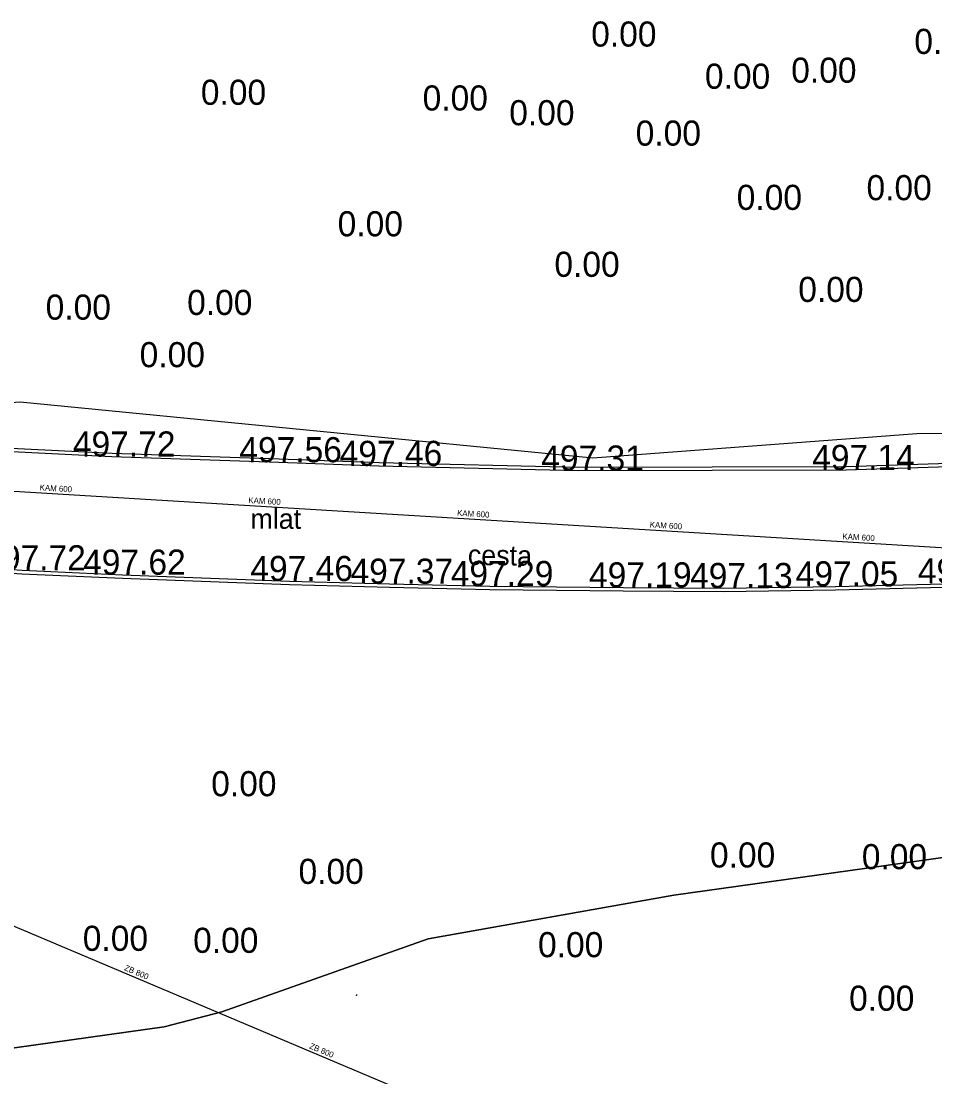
# Model space of a CAD drawing. Extents: x -669642 to -669119, y -1131006 to -1130466.
# Drawn here: x -669512.68 to -669485.36, y -1130620.1 to -1130588.55 of the extents above; entities that cross this region are included whole.
import ezdxf

# ---------------------------------------------------------------- set-up
doc = ezdxf.new("R2010")
doc.units = 0
for name, color, linetype in [('G_Bod_tecka', 7, 'Continuous'), ('G_Bod_vyska', 7, 'Continuous'), ('G_Breh_Teren', 7, 'Continuous'), ('G_Cesty_Schody', 7, 'Continuous'), ('G_Plochy_zpevnene', 7, 'Continuous'), ('G_Popisy_povrchu', 7, 'Continuous'), ('G_Vyskopis-bod_terenu', 7, 'Continuous'), ('G_Z_ELsilove_podz_kotovane', 7, 'Continuous'), ('G_Z_KANAL_podz_kotovane', 7, 'Continuous'), ('G_Z_SPOJE_podz_kotovane', 7, 'Continuous'), ('Vrstva 12', 7, 'Continuous'), ('Vrstva 3', 7, 'Continuous')]:
    doc.layers.add(name, color=color, linetype=linetype)

msp = doc.modelspace()

# ---------------------------------------------------------------- linework, layer by layer
at = {"layer": 'G_Bod_tecka'}
for p, q in [((-669494.86, -1130589.31), (-669494.86, -1130589.31)), ((-669488.88, -1130590.39), (-669488.88, -1130590.39)), ((-669491.46, -1130590.57), (-669491.46, -1130590.57)), ((-669506.53, -1130591.05), (-669506.53, -1130591.05)), ((-669499.9, -1130591.22), (-669499.9, -1130591.22)), ((-669497.31, -1130591.66), (-669497.31, -1130591.66)), ((-669493.53, -1130592.27), (-669493.53, -1130592.27)), ((-669486.63, -1130593.9), (-669486.63, -1130593.9)), ((-669490.51, -1130594.19), (-669490.51, -1130594.19)), ((-669502.44, -1130594.98), (-669502.44, -1130594.98)), ((-669495.96, -1130596.19), (-669495.96, -1130596.19)), ((-669488.67, -1130596.94), (-669488.67, -1130596.94)), ((-669506.94, -1130597.33), (-669506.94, -1130597.33)), ((-669511.17, -1130597.47), (-669511.17, -1130597.47)), ((-669508.36, -1130598.89), (-669508.36, -1130598.89)), ((-669509.97, -1130601.56), (-669509.97, -1130601.56)), ((-669504.98, -1130601.73), (-669504.98, -1130601.73)), ((-669501.99, -1130601.84), (-669501.99, -1130601.84)), ((-669496.03, -1130601.98), (-669496.03, -1130601.98)), ((-669488.02, -1130601.96), (-669488.02, -1130601.96)), ((-669512.65, -1130604.96), (-669512.65, -1130604.96)), ((-669509.65, -1130605.09), (-669509.65, -1130605.09)), ((-669504.66, -1130605.28), (-669504.66, -1130605.28)), ((-669501.67, -1130605.36), (-669501.67, -1130605.36)), ((-669498.67, -1130605.43), (-669498.67, -1130605.43)), ((-669494.68, -1130605.47), (-669494.68, -1130605.47)), ((-669491.67, -1130605.49), (-669491.67, -1130605.49)), ((-669488.34, -1130605.44), (-669488.34, -1130605.44)), ((-669506.22, -1130611.71), (-669506.22, -1130611.71)), ((-669491.31, -1130613.84), (-669491.31, -1130613.84)), ((-669486.77, -1130613.89), (-669486.77, -1130613.89)), ((-669503.61, -1130614.33), (-669503.61, -1130614.33)), ((-669510.06, -1130616.33), (-669510.06, -1130616.33)), ((-669506.76, -1130616.39), (-669506.76, -1130616.39)), ((-669496.45, -1130616.52), (-669496.45, -1130616.52)), ((-669487.15, -1130618.12), (-669487.15, -1130618.12))]:
    msp.add_line(p, q, dxfattribs=at)
at = {"layer": 'G_Breh_Teren'}
msp.add_lwpolyline([(-669535.64, -1130600.31), (-669530.61, -1130600.97), (-669521.04, -1130600.53), (-669512.71, -1130599.93), (-669495.59, -1130601.6), (-669485.9, -1130600.87), (-669475.24, -1130600.84), (-669462.05, -1130599.84), (-669445.96, -1130598.71)], dxfattribs=at)
at = {"layer": 'G_Cesty_Schody'}
for p, q in [((-669501.99, -1130601.84), (-669496.03, -1130601.98)), ((-669488.02, -1130601.96), (-669481, -1130601.72)), ((-669496.03, -1130601.98), (-669488.02, -1130601.96)), ((-669498.67, -1130605.43), (-669494.68, -1130605.47))]:
    msp.add_line(p, q, dxfattribs=at)
for points in [[(-669529.49, -1130601.76), (-669525.96, -1130601.35), (-669522.72, -1130601.09), (-669520.97, -1130601.04), (-669518.97, -1130601.08), (-669514.96, -1130601.31), (-669509.97, -1130601.56), (-669504.98, -1130601.73), (-669501.99, -1130601.84)], [(-669525.59, -1130604.84), (-669523.6, -1130604.65), (-669521.59, -1130604.54), (-669519.59, -1130604.55), (-669516.59, -1130604.7), (-669512.65, -1130604.96), (-669509.65, -1130605.09), (-669504.66, -1130605.28), (-669501.67, -1130605.36), (-669498.67, -1130605.43)], [(-669494.68, -1130605.47), (-669491.67, -1130605.49), (-669488.34, -1130605.44), (-669484.69, -1130605.35), (-669481.49, -1130605.21), (-669476.51, -1130604.98)]]:
    msp.add_lwpolyline(points, dxfattribs=at)
at = {"layer": 'G_Plochy_zpevnene'}
for p, q in [((-669514.96, -1130601.21), (-669509.96, -1130601.46)), ((-669501.98, -1130601.74), (-669496.03, -1130601.88)), ((-669496.03, -1130601.88), (-669488.02, -1130601.86)), ((-669488.02, -1130601.86), (-669481, -1130601.62)), ((-669498.67, -1130605.53), (-669494.68, -1130605.57))]:
    msp.add_line(p, q, dxfattribs=at)
for points in [[(-669509.96, -1130601.46), (-669504.97, -1130601.63), (-669501.98, -1130601.74)], [(-669525.58, -1130604.94), (-669523.59, -1130604.75), (-669521.59, -1130604.64), (-669519.59, -1130604.65), (-669516.6, -1130604.8), (-669512.66, -1130605.06), (-669509.65, -1130605.19), (-669504.66, -1130605.38), (-669501.67, -1130605.46), (-669498.67, -1130605.53)], [(-669494.68, -1130605.57), (-669491.67, -1130605.59), (-669488.34, -1130605.54), (-669484.69, -1130605.45), (-669481.49, -1130605.31), (-669476.5, -1130605.08)]]:
    msp.add_lwpolyline(points, dxfattribs=at)
at = {"layer": 'G_Vyskopis-bod_terenu'}
for p, q in [((-669502.66, -1130617.635), (-669502.66, -1130617.65)), ((-669502.67, -1130617.65), (-669502.65, -1130617.65)), ((-669502.66, -1130617.665), (-669502.66, -1130617.65))]:
    msp.add_line(p, q, dxfattribs=at)
at = {"layer": 'G_Z_ELsilove_podz_kotovane'}
msp.add_lwpolyline([(-669361.05, -1130601.573), (-669379.16, -1130605.127), (-669389.835, -1130606.37), (-669410.737, -1130607.282), (-669429.103, -1130607.556), (-669448.56, -1130608.472), (-669462.605, -1130610.715), (-669483.551, -1130613.324), (-669493.168, -1130614.667), (-669500.511, -1130615.974), (-669506.682, -1130618.155), (-669508.403, -1130618.601), (-669517.863, -1130619.924), (-669533.435, -1130619.583), (-669546.713, -1130618.107)], dxfattribs=at)
at = {"layer": 'G_Z_KANAL_podz_kotovane'}
for p, q in [((-669524.63, -1130601.88), (-669484.69, -1130604.31)), ((-669528.01, -1130609.21), (-669491.11, -1130624.79))]:
    msp.add_line(p, q, dxfattribs=at)
at = {"layer": 'G_Z_SPOJE_podz_kotovane'}
msp.add_lwpolyline([(-669548.523, -1130617.885), (-669533.435, -1130619.583), (-669517.863, -1130619.924), (-669508.403, -1130618.601), (-669506.682, -1130618.155), (-669500.511, -1130615.974), (-669493.168, -1130614.667), (-669483.551, -1130613.324), (-669462.605, -1130610.715), (-669448.56, -1130608.472), (-669429.103, -1130607.556), (-669410.737, -1130607.282), (-669389.835, -1130606.37), (-669379.16, -1130605.127), (-669361.05, -1130601.573)], dxfattribs=at)
msp.add_lwpolyline([(-669548.523, -1130617.885), (-669533.435, -1130619.583), (-669517.863, -1130619.924), (-669508.403, -1130618.601), (-669506.682, -1130618.155), (-669500.511, -1130615.974), (-669493.168, -1130614.667), (-669483.551, -1130613.324), (-669462.605, -1130610.715), (-669448.56, -1130608.472), (-669429.103, -1130607.556), (-669410.737, -1130607.282), (-669389.835, -1130606.37), (-669379.16, -1130605.127), (-669361.05, -1130601.573)], dxfattribs=at)
at = {"layer": 'Vrstva 12'}
for p, q in [((-669524.63, -1130601.88), (-669484.69, -1130604.31)), ((-669528.008, -1130609.212), (-669491.115, -1130624.788))]:
    msp.add_line(p, q, dxfattribs=at)

# ---------------------------------------------------------------- texts
at = {"layer": 'G_Bod_vyska'}
for s, p in [('0.00', (-669495.64, -1130589.31)), ('0.00', (-669485.98, -1130589.53)), ('0.00', (-669492.24, -1130590.57)), ('0.00', (-669489.66, -1130590.39)), ('0.00', (-669507.31, -1130591.05)), ('0.00', (-669500.68, -1130591.22)), ('0.00', (-669498.09, -1130591.66)), ('0.00', (-669494.31, -1130592.27)), ('0.00', (-669487.41, -1130593.9)), ('0.00', (-669491.29, -1130594.19)), ('0.00', (-669503.22, -1130594.98)), ('0.00', (-669496.74, -1130596.19)), ('0.00', (-669489.45, -1130596.94)), ('0.00', (-669511.95, -1130597.47)), ('0.00', (-669507.72, -1130597.33)), ('0.00', (-669509.14, -1130598.89)), ('497.72', (-669511.136, -1130601.56)), ('497.56', (-669506.16, -1130601.73)), ('497.46', (-669503.16, -1130601.84)), ('497.31', (-669497.134, -1130601.98)), ('497.14', (-669489.034, -1130601.96)), ('497.72', (-669513.816, -1130604.96)), ('497.62', (-669510.83, -1130605.09)), ('497.46', (-669505.83, -1130605.28)), ('497.37', (-669502.836, -1130605.36)), ('497.29', (-669499.838, -1130605.43)), ('497.05', (-669489.528, -1130605.44)), ('496.99', (-669485.874, -1130605.35)), ('497.19', (-669495.706, -1130605.47)), ('497.13', (-669492.684, -1130605.49)), ('0.00', (-669507, -1130611.71)), ('0.00', (-669492.09, -1130613.84)), ('0.00', (-669487.55, -1130613.89)), ('0.00', (-669504.39, -1130614.33)), ('0.00', (-669510.84, -1130616.33)), ('0.00', (-669507.54, -1130616.39)), ('0.00', (-669497.23, -1130616.52)), ('0.00', (-669487.93, -1130618.12))]:
    msp.add_text(s, height=0.75, dxfattribs=at).set_placement(p)
at = {"layer": 'G_Popisy_povrchu'}
msp.add_text('mlat', height=0.6, dxfattribs=at).set_placement((-669505.827, -1130603.72))
msp.add_text('cesta', height=0.6, rotation=359.0833, dxfattribs=at).set_placement((-669499.331, -1130604.796))
at = {"layer": 'Vrstva 3'}
for s, rotation, p in [('KAM 600', 356.524, (-669512.131, -1130602.57)), ('KAM 600', 356.522, (-669505.892, -1130602.949)), ('KAM 600', 356.524, (-669499.652, -1130603.329)), ('KAM 600', 356.524, (-669493.892, -1130603.679)), ('KAM 600', 356.522, (-669488.133, -1130604.029)), ('ZB 800', 337.0866, (-669509.614, -1130616.901)), ('ZB 800', 337.1368, (-669504.08, -1130619.238))]:
    msp.add_text(s, height=0.1755, rotation=rotation, dxfattribs=at).set_placement(p)

doc.saveas('drawing.dxf')
